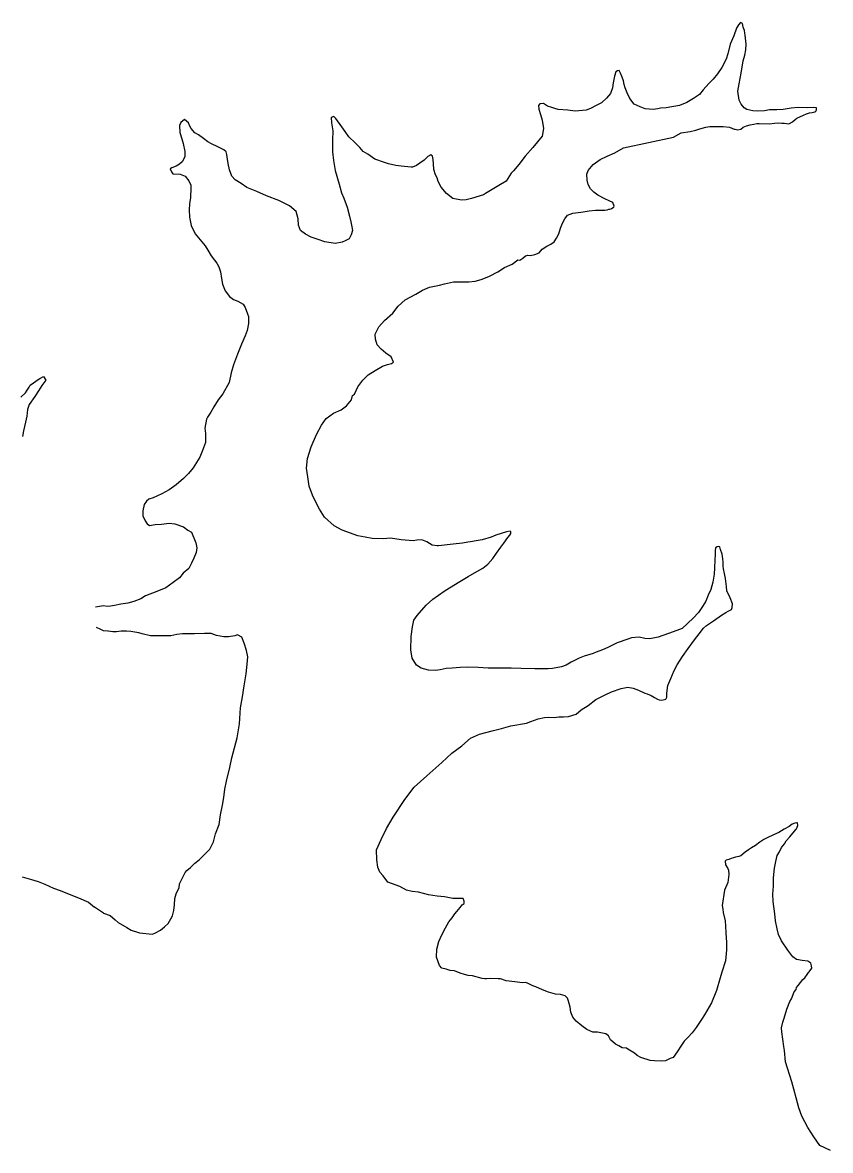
# Model space of a CAD drawing. Extents: x 31699 to 244310, y -8841 to 11474.
# Drawn here: x 147381.4 to 147593.2, y 2019.3 to 2314.9 of the extents above; entities that cross this region are included whole.
import ezdxf

# ---------------------------------------------------------------- set-up
doc = ezdxf.new("R2010")
doc.units = 0
doc.layers.add('R_Draft', color=7, linetype='Continuous')

msp = doc.modelspace()

# ---------------------------------------------------------------- linework, layer by layer
at = {"layer": 'R_Draft'}
for points in [[(147587.14, 2292.56), (147584.74, 2292.63), (147582.87, 2292.44), (147580.75, 2292.11), (147579.08, 2292.06), (147577.22, 2292), (147575.89, 2291.76), (147574.02, 2291.71), (147572.82, 2291.81), (147571.21, 2292.09), (147570.59, 2292.54), (147569.77, 2293.52), (147569.2, 2294.57), (147568.87, 2296.9), (147569.27, 2298.85), (147569.73, 2301.67), (147570.3, 2304.83), (147570.72, 2306.32), (147571.01, 2307.73), (147571.04, 2309.27), (147570.92, 2310.8), (147570.77, 2311.6), (147570.75, 2312.13), (147570.67, 2312.8), (147570.3, 2313.72), (147570.08, 2314.65), (147569.6, 2314.9), (147569.02, 2314.29), (147568.58, 2313.47), (147567.84, 2311.44), (147566.9, 2309.21), (147566.31, 2306.72), (147565.82, 2305.3), (147564.68, 2303.13), (147563.6, 2301.43), (147562.43, 2300.06), (147561.33, 2298.95), (147559.78, 2297.24), (147558.82, 2296.07), (147557.25, 2294.96), (147555.48, 2293.97), (147553.56, 2293.18), (147550.11, 2292.54), (147548.58, 2292.43), (147547.92, 2292.28), (147546.66, 2292.11), (147544.58, 2292.31), (147543.3, 2292.81), (147541.68, 2293.5), (147540.57, 2295), (147539.86, 2296.52), (147539.35, 2297.77), (147539.06, 2298.7), (147538.9, 2299.63), (147538.6, 2300.56), (147538.17, 2301.61), (147537.75, 2302.34), (147537.35, 2302.26), (147536.96, 2301.98), (147536.59, 2300.83), (147536.24, 2299.15), (147536.02, 2297.81), (147535.53, 2296.32), (147534.49, 2295.09), (147533.2, 2293.85), (147531.75, 2293.14), (147530.31, 2292.36), (147529.12, 2291.92), (147526.26, 2291.64), (147524.38, 2291.92), (147521.77, 2292.11), (147520.97, 2292.35), (147520.16, 2292.66), (147519.01, 2292.96), (147518.26, 2293.48), (147517.92, 2293.73), (147516.99, 2293.57), (147516.61, 2293.16), (147516.7, 2292.23), (147517.21, 2290.84), (147517.65, 2289.31), (147517.92, 2287.18), (147517.57, 2285.17), (147515.2, 2282.16), (147513.19, 2279.89), (147511.46, 2277.7), (147510.1, 2276.06), (147509.52, 2275.44), (147508.18, 2273.33), (147506.22, 2272.2), (147502.74, 2270.09), (147502.28, 2269.75), (147499.11, 2268.78), (147497.72, 2268.41), (147496.45, 2268.37), (147494.17, 2268.77), (147492.53, 2270.13), (147491.15, 2271.76), (147490.37, 2273.21), (147490.08, 2274.2), (147489.65, 2274.99)], [(147492.03, 2246.39), (147494.35, 2246.92), (147496.89, 2246.93), (147498.42, 2246.98), (147500.08, 2247.16), (147501.6, 2247.6), (147502.79, 2247.97), (147503.78, 2248.47), (147506.01, 2249.61), (147507.71, 2250.73), (147509.76, 2251.59), (147511.26, 2252.7), (147511.79, 2252.65), (147512.51, 2253.14), (147513.23, 2253.76), (147513.56, 2253.84), (147513.83, 2253.91), (147514.56, 2253.87), (147515.69, 2254.1), (147516.81, 2254.54), (147517.65, 2255.5), (147518.83, 2256.27), (147519.88, 2256.83), (147520.79, 2257.46), (147521.36, 2258.41), (147522, 2259.57), (147522.42, 2260.98), (147522.98, 2262.34), (147523.55, 2263.49), (147524.26, 2264.45), (147525.64, 2264.95), (147527.77, 2265.22), (147528.37, 2265.3), (147529.96, 2265.55), (147531.62, 2265.73), (147534.02, 2265.74), (147534.62, 2265.82), (147535.09, 2265.97), (147535.22, 2266.04), (147535.68, 2266.12), (147535.81, 2266.19), (147536.21, 2266.4), (147536.4, 2266.54), (147536.46, 2266.81), (147536.1, 2267.74), (147535.15, 2268.18), (147534.07, 2268.68), (147532.24, 2269.69), (147531.15, 2270.46), (147530.32, 2271.31), (147529.69, 2272.49), (147529.39, 2273.62), (147529.28, 2275.15), (147529.71, 2276.17), (147530.94, 2277.74), (147532.77, 2279), (147534.61, 2279.92), (147536.65, 2280.78), (147538.95, 2282.05), (147552.07, 2284.91), (147554.04, 2285.97), (147556.43, 2286.38), (147557.89, 2286.69), (147558.95, 2287.05), (147560.54, 2287.5), (147561.53, 2287.67), (147562.53, 2287.69), (147563.93, 2287.67), (147565.07, 2287.64), (147566.67, 2287.48), (147567.89, 2286.98), (147568.23, 2286.93), (147568.9, 2286.81), (147569.69, 2286.97), (147570.28, 2287.52), (147571.13, 2287.81), (147572.13, 2288.11), (147573.12, 2288.27), (147573.85, 2288.43), (147574.52, 2288.45), (147577.19, 2288.33), (147578.52, 2288.5), (147579.45, 2288.59), (147580.45, 2288.56), (147580.99, 2288.51), (147582.26, 2288.34), (147582.46, 2288.48), (147583.18, 2288.9), (147583.89, 2289.46), (147584.35, 2289.81), (147585.14, 2290.23), (147586.06, 2290.66), (147586.85, 2290.95), (147587.71, 2291.24), (147588.38, 2291.33), (147589.1, 2291.55), (147589.3, 2291.69), (147589.49, 2292.03), (147589.47, 2292.57), (147588.8, 2292.68), (147587.14, 2292.56)], [(147489.65, 2274.99), (147489.21, 2276.38), (147489.17, 2277.85), (147489.07, 2279.05), (147488.84, 2279.91), (147488.43, 2280.23), (147487.64, 2279.81), (147486.67, 2278.84), (147485.56, 2278.08), (147484.65, 2277.45), (147483.59, 2277.02), (147483.26, 2277.01), (147480.65, 2277.26), (147479.24, 2277.42), (147477.36, 2277.9), (147476.28, 2278.2), (147473.79, 2279.13), (147471.95, 2280.42), (147470.73, 2281.12), (147469.83, 2282.16), (147468.59, 2283.39), (147466.95, 2284.95), (147465.97, 2286.32), (147464.65, 2288.15), (147463.95, 2289.14), (147463.53, 2289.79), (147462.99, 2290.31), (147462.33, 2290.02), (147462.43, 2288.62), (147462.76, 2286.49), (147462.63, 2284.08), (147462.66, 2281.01), (147462.93, 2278.75), (147463.4, 2276.09), (147464.44, 2272.51), (147465.04, 2270.32), (147465.62, 2268.87), (147466.49, 2266.55), (147467.16, 2264.17), (147467.47, 2262.71), (147467.77, 2261.38), (147467.94, 2260.38), (147467.57, 2259.3), (147467.19, 2258.55), (147467, 2258.22), (147466.01, 2257.72), (147465.16, 2257.36), (147463.36, 2257.04), (147460.62, 2257.43), (147458.66, 2258.1), (147457.11, 2258.66), (147455.62, 2259.48), (147454.26, 2260.38), (147453.75, 2261.83), (147453.63, 2263.5), (147453.18, 2265.43), (147451.4, 2266.91), (147448.62, 2268.3), (147445.39, 2269.48), (147442.82, 2270.6), (147440.25, 2271.66), (147438.69, 2272.69), (147437.19, 2273.71), (147436.29, 2274.69), (147435.65, 2276.27), (147435.33, 2277.93), (147435.16, 2279.07), (147434.99, 2280.33), (147434.84, 2280.99), (147434.16, 2281.58), (147432.6, 2282.33), (147430.97, 2283.15), (147430.02, 2283.66), (147428.86, 2284.56), (147427.57, 2285.46), (147426.55, 2286.03), (147425.59, 2287.14), (147425.16, 2287.93), (147424.94, 2288.66), (147423.85, 2289.49), (147422.94, 2288.73), (147422.56, 2287.92), (147422.62, 2286.05), (147423.2, 2284.46), (147423.57, 2283.2), (147423.96, 2281.07), (147423.94, 2279.74), (147423.24, 2278.38), (147422.59, 2277.76), (147421.74, 2277.27), (147420.55, 2276.83), (147420.16, 2276.55), (147420.45, 2275.76), (147420.86, 2275.3), (147422.74, 2275.16), (147424.02, 2274.66), (147424.99, 2273.42), (147425.56, 2272.3), (147425.58, 2271.63), (147425.45, 2269.02), (147425.17, 2267.41)], [(147425.17, 2267.41), (147425.08, 2265.8), (147425.2, 2263.94), (147425.6, 2261.74), (147426.66, 2259.57), (147427.98, 2258), (147429.29, 2256.37), (147429.99, 2255.25), (147430.84, 2253.81), (147431.74, 2252.63), (147432.36, 2251.85), (147432.86, 2250.86), (147433.3, 2249.54), (147433.55, 2247.87), (147433.86, 2246.35), (147434.58, 2244.63), (147435.69, 2243.12), (147436.71, 2242.35), (147437.86, 2241.92), (147439.28, 2241.09), (147439.78, 2240.24), (147440.42, 2238.59), (147440.65, 2237.86), (147440.63, 2236.05), (147440.29, 2234.24), (147439.79, 2232.82), (147438.86, 2230.59), (147437.73, 2228.01), (147436.75, 2225.18), (147436.14, 2223.15), (147435.62, 2220.6), (147433.97, 2217.61), (147432.68, 2216.03), (147431.54, 2214.2), (147430.78, 2212.77), (147429.95, 2211.48), (147429.63, 2211), (147429.23, 2208.65), (147429.41, 2207.18), (147429.41, 2204.84), (147428.6, 2202.75), (147427.86, 2200.99), (147426.14, 2198.2), (147424.91, 2196.76), (147423.62, 2195.38), (147421.73, 2193.79), (147419.83, 2192.47), (147417.93, 2191.41), (147415.63, 2190.34), (147414.57, 2190.04), (147413.92, 2189.48), (147413.34, 2188.6), (147412.99, 2186.92), (147412.96, 2185.65), (147413.54, 2184.33), (147414.09, 2183.54), (147414.71, 2183.09), (147416.17, 2183.4), (147417.83, 2183.45), (147419.89, 2183.71), (147421.36, 2183.55), (147423.66, 2182.75), (147424.75, 2181.92), (147425.7, 2181.34), (147426.7, 2178.97), (147426.85, 2178.57), (147427.09, 2177.24), (147426.92, 2176.03), (147426.37, 2174.55), (147425.74, 2173.26), (147425.05, 2171.83), (147423.55, 2170.59), (147422.58, 2169.42), (147420.95, 2168.17), (147418.99, 2166.78), (147416.62, 2165.84), (147413.65, 2164.68), (147412.4, 2163.91), (147410.56, 2163.19), (147409.03, 2162.74), (147407.17, 2162.48), (147405.52, 2162.17), (147404.46, 2161.94), (147403.59, 2161.91), (147402.65, 2162.02), (147401.59, 2161.85), (147400.53, 2161.69)], [(147503.47, 2145.74), (147500.8, 2145.86), (147497.92, 2145.98), (147496.12, 2145.92), (147494.06, 2145.73), (147492.46, 2145.61), (147490.87, 2145.3), (147489.68, 2145.13), (147487.81, 2145.21), (147485.86, 2145.69), (147484.7, 2146.46), (147483.58, 2148.29), (147483.18, 2150.55), (147483.28, 2154.03), (147483.67, 2156.58), (147484.02, 2158.26), (147484.85, 2159.49), (147487.17, 2162.23), (147488.99, 2163.82), (147491.93, 2165.85), (147493.31, 2166.76), (147496.06, 2168.44), (147498.23, 2169.71), (147500.52, 2171.05), (147502.03, 2171.89), (147503.4, 2173), (147504.69, 2174.45), (147505.65, 2175.81), (147506.8, 2177.45), (147507.57, 2178.47), (147508.6, 2179.97), (147509.11, 2180.59), (147509.43, 2181), (147509.42, 2181.47), (147509.22, 2181.6), (147508.29, 2181.44), (147505.51, 2180.55), (147504.26, 2180.05), (147501.88, 2179.31), (147500.28, 2179.06), (147498.82, 2178.82), (147498.09, 2178.73), (147496.7, 2178.49), (147494.31, 2178.22), (147490.45, 2177.77), (147490.12, 2177.76), (147488.78, 2177.92), (147487.35, 2178.81), (147486.07, 2179.31), (147484.73, 2179.27), (147483.81, 2179.11), (147480.66, 2179.35), (147477.85, 2179.74), (147475.92, 2179.61), (147473.05, 2179.73), (147471.24, 2180.01), (147469.29, 2180.35), (147465.24, 2181.91), (147463.08, 2183.04), (147460.61, 2185.24), (147459.28, 2187.41), (147458.57, 2188.73), (147457.44, 2191.03), (147456.57, 2193.41), (147456.16, 2195.81), (147455.83, 2198.14), (147456.15, 2200.62), (147457.06, 2203.72), (147458.43, 2206.97), (147459.76, 2209.41), (147461.05, 2211.12), (147462.94, 2212.58), (147464.92, 2213.37), (147466.35, 2214.42), (147467.64, 2215.99), (147467.94, 2217.14), (147468.4, 2217.55), (147469.27, 2219.45), (147470.62, 2221.23), (147472.05, 2222.61), (147473.82, 2223.73), (147475.79, 2224.86), (147477.11, 2225.3), (147478.17, 2225.59), (147478.62, 2225.94), (147478.05, 2227.33), (147476.62, 2228.22), (147475.46, 2229.32), (147474.36, 2230.43), (147473.91, 2231.89), (147473.81, 2233.22), (147474.82, 2235.19), (147476.3, 2236.83), (147478.45, 2238.77), (147479.86, 2240.55), (147481.68, 2242.21), (147484.51, 2243.69), (147486.21, 2244.75), (147488.05, 2245.6), (147490.71, 2246.08), (147492.03, 2246.39)], [(147381.02, 2216.76), (147382.19, 2217.87), (147382.63, 2218.55), (147383.14, 2219.36), (147383.46, 2219.84), (147384.31, 2220.53), (147385.55, 2221.37), (147386.01, 2221.58), (147386.92, 2222.15), (147387.55, 2221.16), (147386.46, 2219.8), (147385.64, 2218.37), (147384.68, 2216.94), (147383.14, 2214.82), (147382.72, 2213.48), (147382.57, 2211.74), (147382.22, 2210.19), (147381.92, 2209.05), (147381.68, 2207.9), (147381.4, 2206.43)], [(147514.62, 2131.76), (147516.6, 2132.42), (147518.26, 2132.74), (147519.26, 2132.84), (147520.73, 2132.81), (147521.99, 2132.92), (147523.19, 2132.95), (147524.52, 2133.06), (147526.51, 2133.65), (147527.87, 2134.76), (147529.64, 2135.95), (147531.66, 2137.48), (147534.1, 2138.69), (147535.81, 2139.47), (147538.32, 2140.35), (147540.04, 2140.73), (147541.45, 2140.51), (147542.87, 2139.95), (147544.49, 2139.19), (147545.16, 2138.95), (147546.18, 2138.51), (147547.06, 2138), (147547.8, 2137.62), (147548.28, 2137.43), (147549.01, 2137.32), (147550.01, 2137.62), (147550.26, 2138.09), (147550.29, 2139.16), (147550.57, 2141.18), (147551.31, 2143), (147552.19, 2145.1), (147553.01, 2146.6), (147554.41, 2148.78), (147555.89, 2150.89), (147557.55, 2153.15), (147558.78, 2154.72), (147559.93, 2156.16), (147560.71, 2156.85), (147562.48, 2158.1), (147564.57, 2159.57), (147565.75, 2160.34), (147566.34, 2160.62), (147566.73, 2160.83), (147567.19, 2161.11), (147567.38, 2161.59), (147567.48, 2162.59), (147566.84, 2164.18), (147565.98, 2165.96), (147565.88, 2167.09), (147565.62, 2169.22), (147565.38, 2170.49), (147565.15, 2171.75), (147565.06, 2172.48), (147565.03, 2173.48), (147565, 2174.35), (147564.76, 2175.61), (147564.33, 2176.8), (147564.17, 2177.53), (147563.77, 2177.59), (147563.44, 2177.51), (147563.05, 2177.23), (147562.94, 2176.43), (147562.97, 2175.49), (147562.87, 2174.09), (147562.8, 2172.01), (147562.65, 2170.34), (147562.31, 2168.26), (147561.77, 2166.37), (147561.14, 2164.88), (147560.53, 2163.26), (147559.63, 2161.89), (147558.54, 2160.33), (147557.19, 2158.82), (147554.26, 2156.12), (147552.94, 2155.62), (147550.7, 2154.81), (147547.99, 2153.8), (147545.81, 2153.4), (147544.53, 2153.5), (147542.99, 2153.85), (147541.06, 2153.66), (147540.07, 2153.3), (147537.3, 2152.35), (147534.8, 2151.14), (147533.42, 2150.5), (147531.76, 2149.91), (147530.97, 2149.56), (147530.12, 2149.26), (147528.66, 2148.89), (147527.34, 2148.31), (147526.09, 2147.74), (147525.17, 2147.31), (147523.86, 2146.54), (147522.67, 2146.1), (147520.35, 2145.63), (147519.15, 2145.53), (147515.68, 2145.5), (147512.14, 2145.66), (147509.47, 2145.71), (147506, 2145.75), (147503.47, 2145.74)], [(147402.62, 2081.48), (147404.37, 2080.93), (147405.74, 2079.77), (147406.5, 2079.06), (147408.8, 2077.72), (147409.89, 2077.02), (147411.84, 2076.41), (147412.11, 2076.35), (147415.53, 2075.98), (147416.25, 2076.34), (147417.63, 2077.04), (147418.6, 2077.94), (147419.58, 2078.84), (147420.28, 2080), (147420.72, 2080.81), (147421.08, 2082.23), (147421.24, 2083.7), (147421.32, 2085.37), (147421.68, 2086.59), (147422.44, 2088.21), (147422.61, 2089.22), (147423.23, 2090.58), (147424.06, 2092.14), (147424.51, 2092.69), (147425.42, 2093.45), (147426.58, 2094.62), (147427.69, 2095.52), (147428.54, 2096.28), (147429.64, 2097.38), (147430.55, 2098.28), (147431.49, 2100.18), (147432.03, 2102.26), (147432.96, 2104.7), (147433.35, 2107.25), (147433.88, 2109.8), (147434.22, 2111.82), (147434.49, 2114.03), (147434.89, 2116.12), (147435.72, 2119.68), (147436.25, 2122.24), (147437.69, 2127.43), (147438.32, 2131.12), (147438.6, 2135.34), (147439.11, 2138.23), (147439.56, 2141.12), (147440, 2144.27), (147440.33, 2146.75), (147440.47, 2148.69), (147440.15, 2150.36), (147439.5, 2152.28), (147438.92, 2153.86), (147437.77, 2154.43), (147437.04, 2154.21), (147435.38, 2153.96), (147434.18, 2153.92), (147432.23, 2154.27), (147430.88, 2154.83), (147429.15, 2154.84), (147426.48, 2154.7), (147423.35, 2154.67), (147421.88, 2154.56), (147420.29, 2154.18), (147417.49, 2154.17), (147414.96, 2154.16), (147412.81, 2154.7), (147411.93, 2154.94), (147409.79, 2155.34), (147408.72, 2155.45), (147407.32, 2155.4), (147406.05, 2155.23), (147405.12, 2155.27), (147403.85, 2155.37), (147403.78, 2155.37), (147402.64, 2155.53), (147401.97, 2155.85), (147400.82, 2156.35)], [(147552.35, 2044.25), (147551.97, 2043.71), (147551.18, 2043.42), (147549.93, 2042.84), (147548.93, 2042.68), (147547.06, 2042.83), (147545.92, 2042.86), (147543.43, 2043.72), (147542.48, 2044.23), (147541.8, 2044.81), (147540.1, 2045.83), (147539.69, 2046.09), (147538.55, 2046.25), (147537.74, 2046.7), (147536.79, 2047.2), (147535.56, 2048.3), (147534.99, 2049.36), (147534.31, 2049.87), (147532.09, 2050.34), (147530.89, 2050.3), (147529.34, 2050.99), (147527.98, 2051.96), (147526.54, 2053.18), (147525.64, 2054.23), (147525.14, 2055.55), (147524.96, 2056.88), (147524.67, 2057.81), (147524.44, 2058.67), (147524.23, 2059.2), (147523.61, 2059.85), (147522.4, 2060.15), (147521.13, 2060.31), (147519.31, 2060.79), (147517.69, 2061.41), (147515.93, 2062.23), (147515.19, 2062.47), (147513.91, 2063.1), (147513.3, 2063.35), (147512.5, 2063.26), (147510.43, 2063.47), (147508.22, 2063.74), (147506.73, 2064.3), (147506.07, 2064.28), (147504, 2064.35), (147503.06, 2064.32), (147502.6, 2064.31), (147501.93, 2064.36), (147499.37, 2065.08), (147498.23, 2065.18), (147497.23, 2065.42), (147496.15, 2065.79), (147494.66, 2066.35), (147493.46, 2066.51), (147492.45, 2066.82), (147491.31, 2067.05), (147490.75, 2067.77), (147489.89, 2069.95), (147490.03, 2072.03), (147490.5, 2074.11), (147491.31, 2075.87), (147492.26, 2077.7), (147493.15, 2079.2), (147493.99, 2080.3), (147494.76, 2081.32), (147495.27, 2081.94), (147496.11, 2083.03), (147496.69, 2083.65), (147497.14, 2084.06), (147497.19, 2084.67), (147496.91, 2085.33), (147496.04, 2085.37), (147494.24, 2085.32), (147492.02, 2085.78), (147490.08, 2086), (147487.8, 2086.33), (147485.18, 2087.05), (147483.51, 2087.21), (147482.03, 2087.56), (147480.34, 2088.45), (147477.17, 2089.62), (147475.98, 2091.26), (147475.09, 2092.24), (147474.58, 2093.56), (147474.26, 2095.49), (147474.18, 2098.09), (147475.44, 2100.8), (147476.82, 2103.65), (147478.53, 2106.64), (147481.6, 2111.28), (147484.04, 2114.49), (147487.42, 2117.46), (147491.32, 2120.99), (147493.98, 2123.4), (147496.53, 2125.35), (147498.87, 2127.36), (147501.18, 2128.43), (147504.55, 2129.26), (147506.94, 2129.87), (147509.38, 2130.61), (147513.5, 2131.33), (147514.62, 2131.76)], [(147583.05, 2037.34), (147581.42, 2042.57), (147581.14, 2045.5), (147580.97, 2046.57), (147580.39, 2050.43), (147580.36, 2051.49), (147580.65, 2052.97), (147581.02, 2053.99), (147581.69, 2056.34), (147582.49, 2058.37), (147582.94, 2059.06), (147583.69, 2060.88), (147584.14, 2061.5), (147584.25, 2062.03), (147584.71, 2062.52), (147585.93, 2064.16), (147586.45, 2064.57), (147587.09, 2065.39), (147587.41, 2065.94), (147587.54, 2066.14), (147588.31, 2067.1), (147588.22, 2067.7), (147588, 2068.36), (147587.25, 2068.94), (147585.71, 2069.09), (147584.3, 2069.39), (147583.28, 2070.09), (147582.03, 2071.79), (147580.29, 2074.22), (147579.57, 2075.93), (147579.2, 2077.39), (147578.8, 2079.52), (147578.55, 2081.32), (147578.19, 2084.58), (147578.06, 2086.51), (147578.27, 2088.59), (147578.21, 2090.73), (147578.46, 2093.34), (147578.81, 2095.02), (147579.23, 2096.64), (147579.8, 2097.59), (147580.37, 2098.68), (147581.14, 2099.7), (147581.59, 2100.45), (147582.49, 2101.55), (147583.78, 2102.99), (147584.1, 2103.4), (147584.3, 2103.61), (147584.6, 2104.48), (147584.52, 2105.15), (147584.32, 2105.14), (147583.79, 2105.13), (147583.13, 2104.84), (147582.34, 2104.22), (147581.03, 2103.51), (147579.59, 2102.67), (147579.06, 2102.38), (147576.89, 2101.38), (147575.71, 2100.81), (147574.66, 2100.11), (147573.48, 2099.28), (147572.5, 2098.65), (147571.72, 2098.09), (147570.8, 2097.46), (147569.69, 2096.56), (147569.17, 2096.34), (147568.3, 2096.18), (147568.04, 2096.11), (147567.71, 2095.97), (147567.11, 2095.82), (147566.52, 2095.6), (147565.79, 2095.38), (147565.53, 2095.1), (147565.63, 2094.17), (147566.26, 2093.25), (147566.47, 2092.79), (147566.5, 2091.65), (147566.23, 2089.51), (147565.36, 2087.54), (147564.74, 2083.52), (147564.97, 2082.59), (147565.06, 2081.65), (147565.53, 2079.46), (147565.63, 2078.13), (147565.75, 2076.33), (147565.89, 2073.86), (147565.88, 2071.92), (147565.64, 2068.97), (147564.72, 2066), (147564.23, 2064.59), (147563.26, 2061.28), (147561.96, 2057.97), (147560.18, 2054.84), (147559.35, 2053.62), (147558.01, 2051.57), (147556.92, 2050.14), (147555.75, 2048.96), (147554.85, 2047.94), (147553.95, 2046.64), (147553.19, 2045.41), (147552.35, 2044.25)], [(147381.37, 2091.06), (147383.79, 2090.33), (147385.53, 2089.78), (147387.29, 2089.1), (147389.51, 2088.1), (147391.33, 2087.48), (147394.5, 2086.17), (147396.12, 2085.55), (147398.68, 2084.36), (147400.26, 2083.07)], [(147402.62, 2081.48), (147400.26, 2083.07)], [(147593.18, 2019.32), (147590.41, 2020.58), (147588.81, 2022.87), (147587.2, 2025.3), (147585.65, 2028.32), (147584.85, 2030.51), (147584.17, 2033.09), (147583.57, 2035.41), (147583.05, 2037.34)]]:
    msp.add_lwpolyline(points, dxfattribs=at)

doc.saveas('drawing.dxf')
